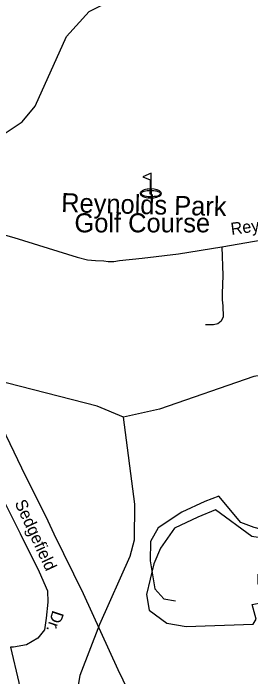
# Model space of a CAD drawing. Extents: x 1547597 to 1699558, y 810033 to 920809.
# Drawn here: x 1642743 to 1644617, y 849529 to 854755 of the extents above; entities that cross this region are included whole.
import ezdxf

# ---------------------------------------------------------------- set-up
doc = ezdxf.new("R2010")
doc.units = 0
for name, color, linetype in [('Exist Cultural Recreational Golf Course CELL', 7, 'Continuous'), ('Exist Cultural Recreational Golf Course Label', 7, 'Continuous'), ('Exist Hydrographic Creek Single Shore', 7, 'Continuous'), ('Exist Hydrographic Misc Water Feature', 7, 'Continuous'), ('Exist Road Non-System Type 51', 7, 'Continuous'), ('Exist Road Non-System Type 51 Label', 7, 'Continuous'), ('Exist Utilities Electrical Transmission Line', 7, 'Continuous')]:
    doc.layers.add(name, color=color, linetype=linetype)

msp = doc.modelspace()

# ---------------------------------------------------------------- linework, layer by layer
at = {"layer": 'Exist Cultural Recreational Golf Course CELL'}
msp.add_lwpolyline([(1643829.8, 853496.2), (1643766.4, 853466.8), (1643822.4, 853442.2), (1643822.4, 853370.7), (1643829.8, 853370.7), (1643829.8, 853360.6), (1643829.8, 853330.6), (1643829.8, 853360.6), (1643839.2, 853360), (1643851.4, 853358.7), (1643864, 853357.1), (1643872.5, 853355.4), (1643883.6, 853352), (1643886.4, 853351.2), (1643895.5, 853346.5), (1643900.3, 853342.1), (1643902.5, 853338.3), (1643903.7, 853334.5), (1643903.6, 853332.7), (1643903.1, 853331.1), (1643902.7, 853329.8), (1643901.9, 853328.3), (1643897.6, 853323.5), (1643891.3, 853319.7), (1643880.3, 853315.5), (1643869.7, 853312.5), (1643855.5, 853310.3), (1643844.7, 853308.7), (1643828.7, 853308), (1643819.7, 853308.7), (1643808.1, 853309.3), (1643794.8, 853311.1), (1643781.2, 853314.1), (1643769.6, 853317.5), (1643761.8, 853321), (1643757, 853324.8), (1643753.6, 853329.6), (1643752.6, 853333.6), (1643753.6, 853338), (1643756.4, 853342.4), (1643759.8, 853346.2), (1643763.4, 853348.3), (1643768, 853350.6), (1643775.6, 853353.2), (1643786.1, 853356), (1643799.2, 853358.4), (1643812.1, 853360), (1643822.4, 853360.6), (1643822.4, 853370.7), (1643829.8, 853370.7), (1643829.8, 853330.6), (1643822.4, 853330.6), (1643822.4, 853360.6), (1643822.4, 853370.7), (1643806.2, 853369.2), (1643798.4, 853368.5), (1643786.1, 853365.6), (1643775.9, 853363.1), (1643764.5, 853358.7), (1643759.6, 853355.8), (1643753.3, 853351.9), (1643749.2, 853347.5), (1643746.7, 853344.2), (1643745.1, 853339.3), (1643744.7, 853335.4), (1643745.8, 853329.6), (1643746.9, 853326.8), (1643750.5, 853321.9), (1643753.8, 853319.1), (1643759.3, 853315.2), (1643764, 853312.9), (1643773.1, 853309.1), (1643780.6, 853307.1), (1643792.7, 853304.2), (1643803.9, 853302), (1643818.5, 853300.6), (1643827.9, 853300.2), (1643841.4, 853301), (1643851.5, 853302), (1643862.1, 853303.9), (1643874.9, 853306.5), (1643887.3, 853310.7), (1643895.1, 853314.6), (1643902.5, 853319.2), (1643906.4, 853323.2), (1643908.8, 853326.5), (1643909.8, 853328.7), (1643910.4, 853330.3), (1643910.9, 853332.9), (1643911.3, 853335.6), (1643910.7, 853340.1), (1643908.9, 853344.2), (1643904.9, 853349.2), (1643902.4, 853351.9), (1643896.5, 853355.8), (1643891.8, 853358.6), (1643883.5, 853362), (1643877.8, 853363.6), (1643864.6, 853367.1), (1643853.6, 853369.1), (1643829.8, 853370.7)], close=True, dxfattribs=at)
at = {"layer": 'Exist Hydrographic Creek Single Shore'}
for points in [[(1641159.6, 852921.1), (1641411, 852973.6), (1641576.8, 853076), (1641679.1, 853162.7), (1641789.3, 853165.3), (1641873.3, 853291.3), (1641991.3, 853393.7), (1642222.2, 853556.5), (1642321.9, 853569.7), (1642390.1, 853567), (1642474.1, 853611.7), (1642563.3, 853672.1), (1642680, 853811.2), (1642814, 853900.3), (1642916, 854023), (1643164.1, 854572.8), (1643341, 854769.4), (1643744, 854974.6), (1643837, 855104), (1644014, 855218.6), (1644181, 855251.3), (1644406.1, 855250), (1644921, 855101.7)], [(1643612, 851573.2), (1643404.1, 851659.5), (1642490.1, 851894.7), (1642349, 851973.1), (1642259.1, 852089.8), (1642145.1, 852315.3), (1641964, 852525.8), (1641815, 852620.8), (1641641, 852689.9)], [(1646156.1, 848957.8), (1646118, 849240.8), (1646146, 850225), (1646074.1, 850459.6), (1645728, 850840.8), (1645572.1, 850991.8), (1645474.1, 851184.1), (1645411, 851510.4), (1645380.1, 851694.9), (1645332.1, 851810.7), (1645224.1, 851872), (1644941, 851940.1), (1644641, 851893.6), (1643896, 851636.4), (1643612, 851573.2)], [(1644062.1, 847450.9), (1643875.1, 847809.2), (1643546.1, 848213.1), (1643299, 848467.6), (1643210, 848669.6), (1643180.1, 848995.2), (1643270.1, 849541.6), (1643425, 849942.2), (1643665, 850479), (1643700.1, 850606.3), (1643703, 850888.5), (1643612, 851573.2)]]:
    msp.add_lwpolyline(points, dxfattribs=at)
at = {"layer": 'Exist Hydrographic Misc Water Feature'}
msp.add_lwpolyline([(1644674.1, 850257.4), (1644674.1, 850336.7), (1644742.1, 850306.5), (1644855.2, 850325.4), (1644904.3, 850434.9), (1644851.5, 850510.4), (1644708.1, 850619.9), (1644625.1, 850635), (1644338.4, 850842.7), (1644198.8, 850786), (1644014, 850699.2), (1643904.6, 850540.6), (1643851.7, 850419.8), (1643795.2, 850178.1), (1643814, 850053.5), (1643953.6, 849951.6), (1644108.3, 849925.2), (1644636.4, 849944), (1644659.1, 849981.8), (1644628.9, 850098.8), (1644708.1, 850113.9), (1644727, 850185.7), (1644711.9, 850246.1), (1644674.1, 850257.4)], dxfattribs=at)
at = {"layer": 'Exist Road Non-System Type 51'}
for points in [[(1642094.5, 853171.9), (1642380.6, 853090.7), (1642747.7, 852988.2), (1643093.6, 852881.4), (1643247.3, 852834.4), (1643328.4, 852813.1), (1643392.4, 852808.8), (1643456.5, 852804.5), (1643490.6, 852800.2), (1643537.6, 852800.2), (1643580.3, 852808.8), (1643759.6, 852825.9), (1644045.7, 852860), (1644387.2, 852915.6)], [(1644387.2, 852915.6), (1644707.4, 852971.1), (1645017.8, 853031.7), (1645129.9, 853043.9), (1645158, 853045.5), (1645172, 853045.2), (1645198, 853042.7)], [(1644387.2, 852915.6), (1644395.7, 852689.2), (1644391.5, 852548.2), (1644391.5, 852496.9), (1644395.7, 852449.9), (1644400, 852364.5), (1644382.9, 852330.3), (1644357.3, 852309), (1644323.2, 852300.4), (1644259.1, 852300.4)], [(1642031.4, 851633.6), (1642095.3, 851649.8), (1642184.6, 851689.8), (1642246.1, 851689.8), (1642298.5, 851662.1), (1642363.1, 851622.1), (1642400.1, 851563.5), (1642464.7, 851378.7), (1642591, 851061.3), (1642797.3, 850657.7), (1642948.1, 850355.7), (1643012.7, 850206.5), (1643015.7, 850117.2), (1643003.4, 849990.8), (1642988, 849898.4), (1642935.7, 849833.7), (1642846.4, 849781.3), (1642744.8, 849762.8), (1642720.9, 849762.4)], [(1644731.7, 849919.2), (1644713.4, 850005.9), (1644742.5, 850085), (1644829.9, 850185), (1644917.3, 850289.1), (1644938.1, 850376.6), (1644925.6, 850493.2), (1644846.5, 850601.5), (1644755, 850676.5), (1644642.6, 850705.6), (1644538.6, 850743.1), (1644363.8, 850951.4), (1644255.6, 850909.7), (1644072.5, 850826.4), (1643885.2, 850701.5), (1643826.9, 850593.2), (1643822.8, 850443.2), (1643860.2, 850222.5), (1643931, 850143.3), (1644022.5, 850126.7)], [(1642720.9, 849762.4), (1642785.5, 849483.7), (1642797.8, 849412.8)]]:
    msp.add_lwpolyline(points, dxfattribs=at)
at = {"layer": 'Exist Utilities Electrical Transmission Line'}
msp.add_lwpolyline([(1644714.3, 845822.4), (1644427.6, 846062.2), (1644408.8, 846320.3), (1644391.7, 846696.7), (1644358.3, 847369.1), (1644324.9, 848039.7), (1644159.3, 848369.9), (1643915.8, 848871.1), (1643571.1, 849583.7), (1643296.9, 850181.4), (1643065.1, 850652.3), (1643002.8, 850789.3), (1642843, 851105.3), (1642687.3, 851429.4), (1642531.6, 851765.4), (1642338.8, 852161.9), (1642140.4, 852580.5), (1642003.9, 852858.5), (1641908.2, 852873.6)], dxfattribs=at)

# ---------------------------------------------------------------- texts
at = {"layer": 'Exist Cultural Recreational Golf Course Label'}
for s, rotation, p in [('Reynolds Park', 358.6016, (1643119.6, 853189)), ('Golf Course', 0, (1643225.6, 853029.1))]:
    msp.add_text(s, height=150, rotation=rotation, dxfattribs=at).set_placement(p)
at = {"layer": 'Exist Road Non-System Type 51 Label'}
for s, rotation, p in [('Reynolds', 7.4164, (1644464.8, 853009.4)), ('Sedgefield', 294.7817, (1642751.5, 850898.6)), ('Dr.', 251.7119, (1643054.3, 850057))]:
    msp.add_text(s, height=95, rotation=rotation, dxfattribs=at).set_placement(p)

doc.saveas('drawing.dxf')
